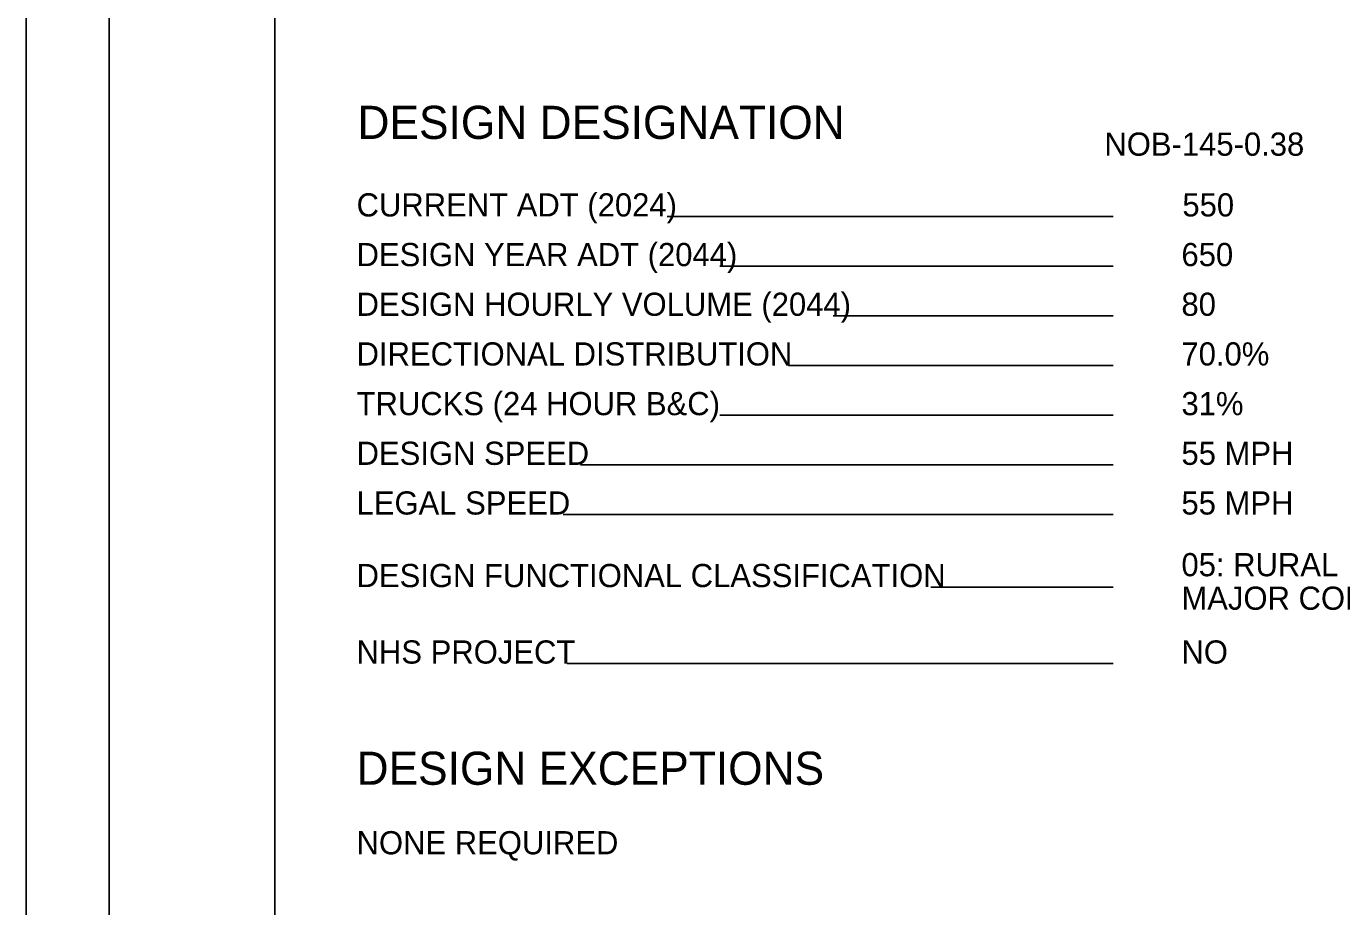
# Model space of a CAD drawing. Extents: x -10 to 158, y 8 to 33.
# Drawn here: x 124 to 131.95, y 16.6 to 21.92 of the extents above; entities that cross this region are included whole.
import ezdxf

# ---------------------------------------------------------------- set-up
doc = ezdxf.new("R2010")
doc.units = 0
for name, color, linetype in [('SH_Border', 7, 'Continuous'), ('SH_Cut_Line', 7, 'Continuous'), ('SH_Data', 7, 'Continuous'), ('SH_Text', 7, 'Continuous')]:
    doc.layers.add(name, color=color, linetype=linetype)

msp = doc.modelspace()

# ---------------------------------------------------------------- linework, layer by layer
at = {"layer": 'SH_Border'}
for points in [[(124.5038, 32.4623), (125.5038, 32.4623), (125.5038, 11.4623), (124.5038, 11.4623)], [(125.5038, 32.4623), (157.5038, 32.4623), (157.5038, 11.4623), (125.5038, 11.4623)]]:
    msp.add_lwpolyline(points, close=True, dxfattribs=at)
at = {"layer": 'SH_Cut_Line'}
msp.add_lwpolyline([(124.0038, 10.9623), (158.0038, 10.9623), (158.0038, 32.9623), (124.0038, 32.9623)], close=True, dxfattribs=at)
at = {"layer": 'SH_Data'}
for p, q in [((130.5681, 20.7686), (127.8749, 20.7686)), ((130.5681, 20.4686), (128.1924, 20.4686)), ((130.5681, 20.1686), (128.8762, 20.1686)), ((130.5681, 19.8686), (128.6075, 19.8686)), ((130.5681, 19.5686), (128.1924, 19.5686)), ((130.5681, 19.2686), (127.3498, 19.2686)), ((130.5681, 18.9686), (127.246, 18.9686)), ((130.5681, 18.5303), (129.4671, 18.5303)), ((130.5681, 18.0686), (127.2708, 18.0686))]:
    msp.add_line(p, q, dxfattribs=at)

# ---------------------------------------------------------------- texts
for s, height, p in [('DESIGN DESIGNATION', 0.2, (126.0038, 21.237)), ('NOB-145-0.38', 0.14, (130.5143, 21.1354))]:
    msp.add_text(s, height=height, dxfattribs=at).set_placement(p)
at = {"layer": 'SH_Text'}
for s, height, p in [('CURRENT ADT (2024)', 0.14, (125.9983, 20.7686)), ('550', 0.14, (130.9854, 20.7686)), ('DESIGN YEAR ADT (2044)', 0.14, (125.9983, 20.4686)), ('650', 0.14, (130.9798, 20.4686)), ('DESIGN HOURLY VOLUME (2044)', 0.14, (125.9983, 20.1686)), ('80', 0.14, (130.9798, 20.1686)), ('DIRECTIONAL DISTRIBUTION', 0.14, (125.9983, 19.8686)), ('70.0%', 0.14, (130.9798, 19.8686)), ('TRUCKS (24 HOUR B&C)', 0.14, (125.9983, 19.5686)), ('31%', 0.14, (130.9798, 19.5686)), ('DESIGN SPEED', 0.14, (125.9983, 19.2686)), ('55 MPH', 0.14, (130.9798, 19.2686)), ('LEGAL SPEED', 0.14, (125.9983, 18.9686)), ('55 MPH', 0.14, (130.9798, 18.9686)), ('DESIGN FUNCTIONAL CLASSIFICATION', 0.14, (125.9983, 18.5303)), ('05: RURAL ', 0.14, (130.9798, 18.596)), ('MAJOR COLLECTOR', 0.14, (130.9798, 18.3935)), ('NHS PROJECT', 0.14, (125.9983, 18.0686)), ('NO', 0.14, (130.9798, 18.0686)), ('DESIGN EXCEPTIONS', 0.2, (125.9983, 17.3367)), ('NONE REQUIRED', 0.14, (125.9983, 16.9167))]:
    msp.add_text(s, height=height, dxfattribs=at).set_placement(p)

doc.saveas('drawing.dxf')
